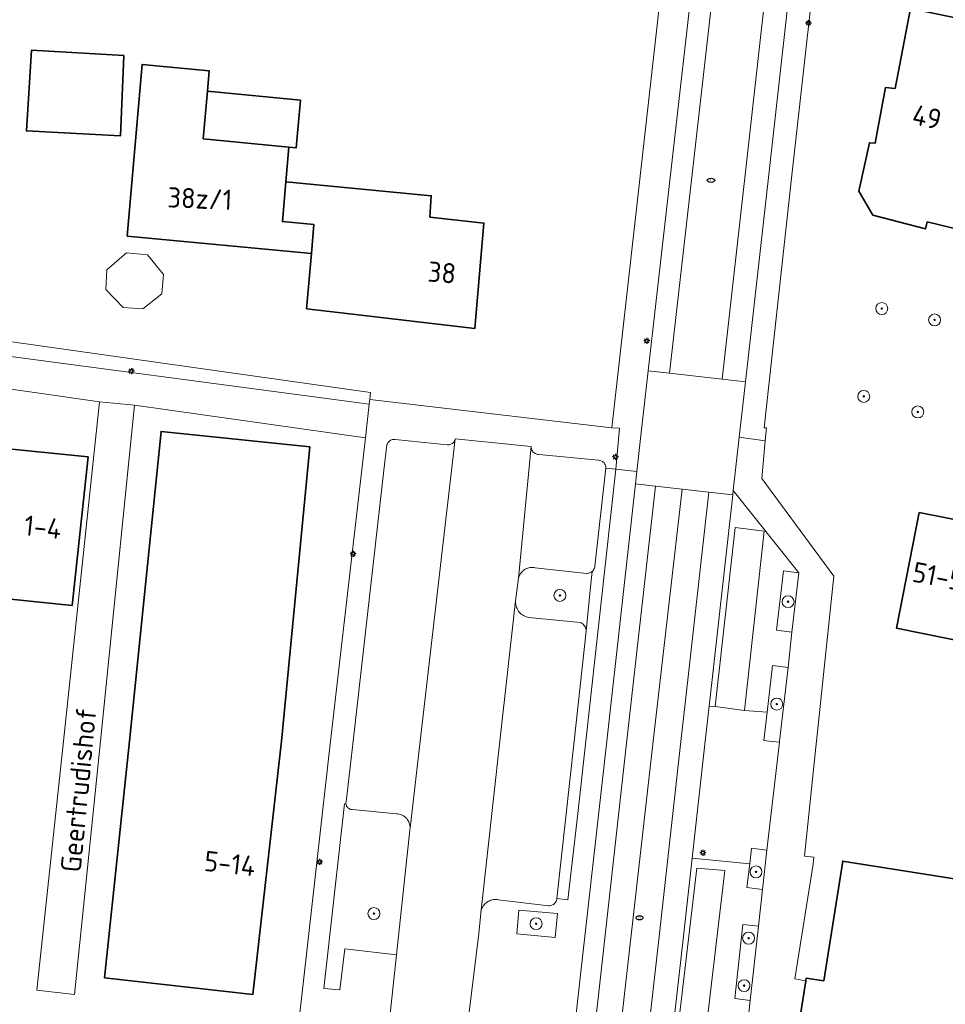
# Model space of a CAD drawing. Header units: metres. Extents: x 152610 to 160096, y 456114 to 462495.
# Tile 396 of 656: x 157683 to 157745, y 460482 to 460548. Entities that reach past the tile are written whole.
import ezdxf
from ezdxf.enums import TextEntityAlignment as Align

# ---------------------------------------------------------------- set-up
doc = ezdxf.new("R2010")
doc.units = ezdxf.units.M
doc.header["$LTSCALE"] = 0.5
doc.layers.get('0').update_dxf_attribs({"linetype": 'CONTINUOUS'})
for name, color, linetype, lineweight in [('B-PV-GR-BEPLANTING_CULTUUR_ROOS-GV', 251, 'CONTINUOUS', 18), ('B-PV-GR-BOOM-S', 251, 'CONTINUOUS', 25), ('B-PV-GR-HAAG-GV', 251, 'CONTINUOUS', 13), ('B-PV-IE-MEUBILAIR-S', 251, 'CONTINUOUS', 25), ('B-PV-OG-BEBOUWING-GV', 6, 'CONTINUOUS', 35), ('B-PV-OG-BEBOUWING-T18', 1, 'CONTINUOUS', 18), ('B-PV-OG-BEBOUWING_SCHUUR-GV', 251, 'CONTINUOUS', 18), ('B-PV-OG-TOPOGRAFIE-T18', 1, 'CONTINUOUS', 18), ('B-PV-VH-GESLOTENVERHARDING_ASFALT-GV', 251, 'CONTINUOUS', 18), ('B-PV-VH-ONVERHARD_ZAND-GV', 251, 'CONTINUOUS', 18), ('B-PV-VH-OPENVERHARDING_BETONSTRAATSTEEN-GV', 251, 'CONTINUOUS', 18), ('B-PV-VH-OPENVERHARDING_STRAATBAKSTEEN-GV', 251, 'CONTINUOUS', 18), ('B-PV-VH-OPENVERHARDING_TEGEL-GV', 251, 'CONTINUOUS', 18)]:
    doc.layers.add(name, color=color, linetype=linetype, lineweight=lineweight)
doc.styles.add('NLCS-ISO', font='NLCS-ISO.ttf')
doc.styles.add('NLCS-ISO-M750-T18', font='NLCS-ISO.ttf', dxfattribs={"height": 1.35})

# ---------------------------------------------------------------- blocks, each defined once
blk = doc.blocks.new('SIE-MEUBILAIR_PAAL_LICHTMAST-SO')
for points in [[(-0.62, 0), (-1, 0)], [(-0.71, 0.71), (-0.44, 0.44)], [(0, 1), (0, 0.62)], [(0.44, 0.44), (0.71, 0.71)], [(1, 0), (0.62, 0)], [(-0.71, -0.71), (-0.44, -0.44)], [(0, -0.62), (0, -1)], [(0.44, -0.44), (0.71, -0.71)]]:
    blk.add_lwpolyline(points)
blk.add_circle((0, 0), 0.5)
blk = doc.blocks.new('SIE-MEUBILAIR_PUT_RIOOLPUT-SO')
blk.add_ellipse((0, 0), major_axis=(1.25, 0), ratio=0.54)
at = {"style": 'NLCS-ISO'}
blk.add_text('ri', height=0.75, dxfattribs=at).set_placement((-0.04, 0.07), align=Align.MIDDLE_CENTER)
blk = doc.blocks.new('SGR-BOOM_GBKN-SO')
at = {"linetype": 'ByBlock', "lineweight": 18}
h = blk.add_hatch(color=0, dxfattribs=at)
h.dxf.hatch_style = 1
edge = h.paths.add_edge_path()
edge.add_arc((0, 0), 0.25, 0, 360)
at = {"color": 0, "linetype": 'ByBlock', "lineweight": 18}
for radius in [2, 0.25]:
    blk.add_circle((0, 0), radius, dxfattribs=at)
at = {"color": 0, "linetype": 'ByBlock', "lineweight": 18, "style": 'NLCS-ISO'}
blk.add_attdef('SOORT', (2.5, 0), '', height=1.5, dxfattribs=at)

msp = doc.modelspace()

# ---------------------------------------------------------------- linework, layer by layer
at = {"layer": 'B-PV-GR-BEPLANTING_CULTUUR_ROOS-GV', "flags": 128}
for points in [[(157717.618, 460511.591), (157717.531, 460511.599), (157717.444, 460511.598), (157717.358, 460511.59), (157717.273, 460511.574), (157717.189, 460511.549), (157717.108, 460511.518), (157717.03, 460511.479), (157716.957, 460511.433), (157716.887, 460511.38), (157716.823, 460511.321), (157716.765, 460511.257), (157716.713, 460511.188), (157716.667, 460511.114), (157716.628, 460511.036), (157716.597, 460510.955), (157716.573, 460510.871), (157716.557, 460510.786), (157716.549, 460510.699), (157716.379, 460509.373), (157716.377, 460509.292), (157716.382, 460509.2), (157716.395, 460509.108), (157716.415, 460509.018), (157716.444, 460508.93), (157716.48, 460508.845), (157716.523, 460508.763), (157716.573, 460508.686), (157716.63, 460508.613), (157716.692, 460508.545), (157716.761, 460508.482), (157716.834, 460508.426), (157716.912, 460508.377), (157716.994, 460508.334), (157717.08, 460508.299), (157717.168, 460508.271), (157717.258, 460508.251), (157720.721, 460507.918), (157720.772, 460507.89), (157720.833, 460507.848), (157720.889, 460507.801), (157720.94, 460507.747), (157720.984, 460507.688), (157721.022, 460507.625), (157721.053, 460507.558), (157721.076, 460507.488), (157721.092, 460507.415), (157721.1, 460507.342), (157721.391, 460510.291), (157721.493, 460511.329), (157721.49, 460511.327), (157721.438, 460511.288), (157721.38, 460511.255), (157721.319, 460511.229), (157721.255, 460511.211), (157721.189, 460511.201), (157721.123, 460511.198), (157717.69, 460511.579)], [(157705.051, 460495.793), (157704.953, 460495.804), (157703.559, 460483.477), (157704.642, 460483.374), (157704.973, 460486.122), (157708.413, 460485.708), (157709.311, 460494.038), (157709.32, 460494.095), (157709.327, 460494.18), (157709.326, 460494.266), (157709.317, 460494.352), (157709.3, 460494.436), (157709.275, 460494.519), (157709.243, 460494.598), (157709.203, 460494.675), (157709.157, 460494.747), (157709.104, 460494.815), (157709.045, 460494.878), (157708.98, 460494.934), (157708.911, 460494.985), (157708.837, 460495.029), (157708.759, 460495.066), (157708.678, 460495.095), (157708.595, 460495.117), (157708.51, 460495.131), (157708.424, 460495.137), (157705.493, 460495.418), (157705.475, 460495.418), (157705.416, 460495.423), (157705.358, 460495.437), (157705.303, 460495.457), (157705.251, 460495.486), (157705.203, 460495.521), (157705.16, 460495.562), (157705.124, 460495.608), (157705.093, 460495.659), (157705.071, 460495.713), (157705.055, 460495.771)], [(157719.17, 460488.468), (157716.602, 460488.702), (157716.462, 460487.111), (157719.026, 460486.885)]]:
    msp.add_lwpolyline(points, close=True, dxfattribs=at)
at = {"layer": 'B-PV-GR-HAAG-GV', "flags": 128}
for points in [[(157706.695, 460523.282), (157678.595, 460527.253), (157678.435, 460526.238), (157705.939, 460522.596), (157706.606, 460522.507), (157706.641, 460522.808)], [(157723.072, 460518.169), (157722.418, 460518.224), (157721.683, 460511.673), (157721.682, 460511.668), (157721.668, 460511.603), (157721.647, 460511.541), (157721.618, 460511.481), (157721.582, 460511.425), (157721.54, 460511.373), (157721.493, 460511.329), (157721.391, 460510.291), (157721.1, 460507.342), (157720.294, 460500), (157719.139, 460489.482), (157719.864, 460489.403), (157720.54, 460495.169), (157721.072, 460500)], [(157735.296, 460511.23), (157734.278, 460511.364), (157733.816, 460507.408), (157734.834, 460507.274)], [(157734.599, 460504.912), (157733.551, 460505.042), (157733.185, 460501.924), (157732.964, 460500.045), (157733.327, 460500), (157734.012, 460499.915), (157734.022, 460500)], [(157733.16, 460492.712), (157732.149, 460492.834), (157732.023, 460491.788), (157731.836, 460490.227), (157732.872, 460490.088)], [(157732.602, 460487.624), (157731.566, 460487.734), (157731.041, 460482.803), (157732.059, 460482.671)]]:
    msp.add_lwpolyline(points, close=True, dxfattribs=at)
at = {"layer": 'B-PV-OG-BEBOUWING-GV', "flags": 128}
for points in [[(157746.95, 460548.072), (157742.767, 460548.933), (157741.733, 460543.599), (157741.107, 460543.67), (157740.542, 460540.676), (157740.403, 460539.939), (157740.027, 460539.974), (157739.32, 460536.731), (157740.255, 460535.137), (157743.776, 460534.209), (157743.886, 460534.685), (157747.18, 460533.894), (157747.378, 460534.283), (157752.389, 460533.165), (157753.352, 460537.685), (157748.504, 460538.817), (157749.324, 460542.073), (157748.346, 460542.342), (157749.263, 460546.199), (157746.669, 460546.833)], [(157690.212, 460545.79), (157684.042, 460546.15), (157683.697, 460540.758), (157689.98, 460540.424)], [(157695.507, 460540.225), (157695.783, 460543.415), (157695.901, 460544.781), (157691.428, 460545.207), (157690.435, 460533.734), (157702.739, 460532.563), (157702.907, 460534.504), (157700.796, 460534.705), (157701.026, 460537.357), (157701.227, 460539.68)], [(157695.507, 460540.225), (157701.227, 460539.68), (157701.723, 460539.633), (157701.999, 460542.823), (157695.783, 460543.415)], [(157701.026, 460537.357), (157700.796, 460534.705), (157702.907, 460534.504), (157702.739, 460532.563), (157702.42, 460528.881), (157705.486, 460528.52), (157713.649, 460527.56), (157714.259, 460534.605), (157710.654, 460535.006), (157710.746, 460536.432)], [(157687.824, 460518.989), (157672.038, 460520.574), (157670.931, 460510.676), (157686.741, 460509.053)], [(157702.633, 460519.661), (157692.694, 460520.684), (157690.588, 460499.999), (157688.916, 460484.184), (157698.825, 460483.074), (157700.735, 460499.998)]]:
    msp.add_lwpolyline(points, close=True, dxfattribs=at)
for points in [[(157753.149, 460513.333), (157743.357, 460515.262), (157741.837, 460507.537), (157765.331, 460502.785)], [(157757.981, 460488.866), (157738.231, 460491.977), (157738.237, 460491.973), (157736.975, 460483.976), (157735.792, 460484.149), (157735.766, 460483.984), (157734.409, 460475.384), (157735.594, 460475.197), (157734.544, 460468.546), (157734.452, 460467.965), (157733.859, 460468.058), (157732.48, 460459.287), (157733.211, 460459.172), (157734.732, 460458.933), (157734.431, 460457.214), (157739.327, 460456.447), (157739.597, 460458.166), (157741.844, 460457.806), (157741.939, 460458.397), (157749.351, 460457.236)]]:
    msp.add_lwpolyline(points, dxfattribs=at)
at = {"layer": 'B-PV-OG-BEBOUWING_SCHUUR-GV', "flags": 128}
msp.add_lwpolyline([(157691.795, 460532.471), (157690.377, 460532.615), (157689.064, 460531.477), (157689.004, 460530.169), (157690.165, 460528.958), (157691.473, 460528.875), (157692.741, 460529.872), (157692.847, 460531.165)], close=True, dxfattribs=at)
at = {"layer": 'B-PV-VH-GESLOTENVERHARDING_ASFALT-GV', "flags": 128}
for points in [[(157723.255, 460479.571), (157725.583, 460500), (157727.502, 460516.836), (157725.722, 460517.035), (157723.797, 460499.851), (157722.024, 460484.03), (157718.007, 460448.053)], [(157724.439, 460473.355), (157725.99, 460487.143), (157726.574, 460492.358), (157727.45, 460500.179), (157727.711, 460502.513), (157729.292, 460516.635), (157727.502, 460516.836), (157725.583, 460500), (157723.255, 460479.571)]]:
    msp.add_lwpolyline(points, dxfattribs=at)
at = {"layer": 'B-PV-VH-ONVERHARD_ZAND-GV', "flags": 128}
for points in [[(157706.695, 460523.282), (157678.595, 460527.253), (157678.435, 460526.238), (157705.939, 460522.596), (157706.606, 460522.507), (157706.641, 460522.808)], [(157723.072, 460518.169), (157722.418, 460518.224), (157721.683, 460511.673), (157721.682, 460511.668), (157721.668, 460511.603), (157721.647, 460511.541), (157721.618, 460511.481), (157721.582, 460511.425), (157721.54, 460511.373), (157721.493, 460511.329), (157721.391, 460510.291), (157721.1, 460507.342), (157720.294, 460500), (157719.139, 460489.482), (157719.864, 460489.403), (157720.54, 460495.169), (157721.072, 460500)], [(157735.296, 460511.23), (157734.278, 460511.364), (157733.816, 460507.408), (157734.834, 460507.274)], [(157734.599, 460504.912), (157733.551, 460505.042), (157733.185, 460501.924), (157732.964, 460500.045), (157733.327, 460500), (157734.012, 460499.915), (157734.022, 460500)], [(157733.16, 460492.712), (157732.149, 460492.834), (157732.023, 460491.788), (157731.836, 460490.227), (157732.872, 460490.088)], [(157732.602, 460487.624), (157731.566, 460487.734), (157731.041, 460482.803), (157732.059, 460482.671)]]:
    msp.add_lwpolyline(points, close=True, dxfattribs=at)
at = {"layer": 'B-PV-VH-OPENVERHARDING_BETONSTRAATSTEEN-GV', "flags": 128}
for points in [[(157723.072, 460518.169), (157724.488, 460518.01), (157724.803, 460520.823), (157725.248, 460524.734), (157728.829, 460556.239), (157733.987, 460603.05), (157734.335, 460606.197), (157732.466, 460606.422), (157732.05, 460603.106), (157726.791, 460556.361), (157722.818, 460520.933), (157723.333, 460520.901)], [(157725.248, 460524.734), (157726.668, 460524.573), (157730.25, 460556.08), (157735.408, 460602.893), (157735.754, 460606.026), (157734.61, 460606.164), (157734.335, 460606.197), (157733.987, 460603.05), (157728.829, 460556.239)], [(157737.431, 460605.823), (157735.754, 460606.026), (157735.408, 460602.893), (157730.25, 460556.08), (157726.668, 460524.573), (157730.186, 460524.173), (157731.743, 460538.016), (157739.304, 460605.597)], [(157740.854, 460605.41), (157739.304, 460605.597), (157731.743, 460538.016), (157730.186, 460524.173), (157731.74, 460523.996), (157733.298, 460537.841), (157740.852, 460605.368)], [(157725.248, 460524.734), (157724.803, 460520.823), (157724.488, 460518.01), (157724.395, 460517.184), (157725.722, 460517.035), (157727.502, 460516.836), (157729.292, 460516.635), (157730.896, 460516.455), (157730.927, 460516.732), (157731.327, 460520.307), (157731.74, 460523.996), (157730.186, 460524.173), (157726.668, 460524.573)], [(157710.003, 460500), (157712.345, 460520.191), (157712.332, 460520.131), (157712.311, 460520.073), (157712.283, 460520.019), (157712.248, 460519.968), (157712.207, 460519.923), (157712.16, 460519.883), (157712.109, 460519.85), (157712.053, 460519.823), (157711.995, 460519.805), (157711.935, 460519.793), (157711.873, 460519.79), (157711.812, 460519.795), (157708.326, 460520.143), (157708.264, 460520.148), (157708.201, 460520.145), (157708.14, 460520.135), (157708.08, 460520.116), (157708.023, 460520.09), (157707.97, 460520.057), (157707.922, 460520.018), (157707.879, 460519.972), (157707.842, 460519.922), (157707.812, 460519.867), (157707.789, 460519.809), (157707.784, 460519.792), (157707.586, 460518.098), (157705.519, 460500), (157705.056, 460495.947), (157705.048, 460495.888), (157705.047, 460495.829), (157705.051, 460495.793), (157705.055, 460495.771), (157705.071, 460495.713), (157705.093, 460495.659), (157705.124, 460495.608), (157705.16, 460495.562), (157705.203, 460495.521), (157705.251, 460495.486), (157705.303, 460495.457), (157705.358, 460495.437), (157705.416, 460495.423), (157705.475, 460495.418), (157705.493, 460495.418), (157708.424, 460495.137), (157708.51, 460495.131), (157708.595, 460495.117), (157708.678, 460495.095), (157708.759, 460495.066), (157708.837, 460495.029), (157708.911, 460494.985), (157708.98, 460494.934), (157709.045, 460494.878), (157709.104, 460494.815), (157709.157, 460494.747), (157709.203, 460494.675), (157709.243, 460494.598), (157709.275, 460494.519), (157709.3, 460494.436), (157709.317, 460494.352), (157709.326, 460494.266), (157709.327, 460494.18)], [(157717.425, 460519.62), (157717.424, 460519.67), (157716.573, 460510.871), (157716.597, 460510.955), (157716.628, 460511.036), (157716.667, 460511.114), (157716.713, 460511.188), (157716.765, 460511.257), (157716.823, 460511.321), (157716.887, 460511.38), (157716.957, 460511.433), (157717.03, 460511.479), (157717.108, 460511.518), (157717.189, 460511.549), (157717.273, 460511.574), (157717.358, 460511.59), (157717.444, 460511.598), (157717.531, 460511.599), (157717.618, 460511.591), (157717.69, 460511.579), (157721.123, 460511.198), (157721.189, 460511.201), (157721.255, 460511.211), (157721.319, 460511.229), (157721.38, 460511.255), (157721.438, 460511.288), (157721.49, 460511.327), (157721.493, 460511.329), (157721.54, 460511.373), (157721.582, 460511.425), (157721.618, 460511.481), (157721.647, 460511.541), (157721.668, 460511.603), (157721.682, 460511.668), (157721.683, 460511.673), (157722.418, 460518.224), (157722.415, 460518.288), (157722.405, 460518.352), (157722.386, 460518.414), (157722.36, 460518.473), (157722.327, 460518.529), (157722.288, 460518.58), (157722.242, 460518.625), (157722.191, 460518.665), (157722.136, 460518.698), (157722.076, 460518.724), (157722.015, 460518.743), (157721.951, 460518.753), (157721.931, 460518.755), (157717.931, 460519.147), (157717.867, 460519.151), (157717.805, 460519.163), (157717.745, 460519.182), (157717.687, 460519.209), (157717.633, 460519.243), (157717.584, 460519.283), (157717.541, 460519.329), (157717.503, 460519.381), (157717.472, 460519.436), (157717.449, 460519.495), (157717.433, 460519.557)], [(157732.999, 460514.012), (157731.048, 460514.264), (157729.717, 460502.301), (157731.668, 460502.049)], [(157716.377, 460509.292), (157716.379, 460509.373), (157715.332, 460500), (157714.048, 460488.51), (157714.061, 460488.599), (157714.081, 460488.686), (157714.109, 460488.771), (157714.145, 460488.853), (157714.188, 460488.931), (157714.238, 460489.006), (157714.294, 460489.075), (157714.356, 460489.14), (157714.423, 460489.198), (157714.496, 460489.251), (157714.573, 460489.296), (157714.654, 460489.335), (157714.737, 460489.366), (157714.824, 460489.39), (157714.912, 460489.406), (157715.001, 460489.413), (157715.09, 460489.413), (157715.179, 460489.405), (157715.214, 460489.4), (157718.595, 460488.991), (157718.662, 460488.996), (157718.727, 460489.008), (157718.791, 460489.028), (157718.851, 460489.056), (157718.908, 460489.091), (157718.961, 460489.132), (157719.008, 460489.179), (157719.049, 460489.232), (157719.084, 460489.289), (157719.111, 460489.35), (157719.131, 460489.413), (157719.132, 460489.418), (157719.139, 460489.482), (157720.294, 460500), (157721.1, 460507.342), (157721.092, 460507.415), (157721.076, 460507.488), (157721.053, 460507.558), (157721.022, 460507.625), (157720.984, 460507.688), (157720.94, 460507.747), (157720.889, 460507.801), (157720.833, 460507.848), (157720.772, 460507.89), (157720.721, 460507.918), (157717.258, 460508.251), (157717.168, 460508.271), (157717.08, 460508.299), (157716.994, 460508.334), (157716.912, 460508.377), (157716.834, 460508.426), (157716.761, 460508.482), (157716.692, 460508.545), (157716.63, 460508.613), (157716.573, 460508.686), (157716.523, 460508.763), (157716.48, 460508.845), (157716.444, 460508.93), (157716.415, 460509.018), (157716.395, 460509.108), (157716.382, 460509.2)], [(157729.717, 460502.301), (157729.315, 460502.333), (157729.054, 460500), (157728.178, 460492.178), (157732.023, 460491.788), (157732.149, 460492.834), (157733.16, 460492.712), (157734.012, 460499.915), (157733.327, 460500), (157732.964, 460500.045), (157733.185, 460501.924), (157731.668, 460502.049)], [(157730.355, 460491.343), (157728.502, 460491.514), (157726.341, 460473.163), (157728.194, 460472.992), (157728.444, 460475.115)], [(157716.462, 460487.111), (157716.602, 460488.702), (157719.17, 460488.468), (157719.026, 460486.885)]]:
    msp.add_lwpolyline(points, close=True, dxfattribs=at)
for points in [[(157740.852, 460605.368), (157733.298, 460537.841), (157731.74, 460523.996), (157731.327, 460520.307), (157733.062, 460520.049), (157733.141, 460520.92), (157732.995, 460520.933), (157734.815, 460537.605), (157740.484, 460588.139)], [(157716.682, 460448.218), (157720.697, 460484.178), (157722.47, 460500), (157724.395, 460517.184), (157724.488, 460518.01), (157723.072, 460518.169), (157721.072, 460500), (157720.54, 460495.169), (157719.864, 460489.403), (157719.139, 460489.482), (157719.132, 460489.418), (157719.131, 460489.413), (157719.111, 460489.35), (157719.084, 460489.289), (157719.049, 460489.232), (157719.008, 460489.179), (157718.961, 460489.132), (157718.908, 460489.091), (157718.851, 460489.056), (157718.791, 460489.028), (157718.727, 460489.008), (157718.662, 460488.996), (157718.595, 460488.991), (157715.214, 460489.4), (157715.179, 460489.405), (157715.09, 460489.413), (157715.001, 460489.413), (157714.912, 460489.406), (157714.824, 460489.39), (157714.737, 460489.366), (157714.654, 460489.335), (157714.573, 460489.296), (157714.496, 460489.251), (157714.423, 460489.198), (157714.356, 460489.14), (157714.294, 460489.075), (157714.238, 460489.006), (157714.188, 460488.931), (157714.145, 460488.853), (157714.109, 460488.771), (157714.081, 460488.686), (157714.061, 460488.599), (157714.048, 460488.51), (157713.915, 460487.143), (157713.068, 460480.258)], [(157718.007, 460448.053), (157722.024, 460484.03), (157723.797, 460499.851), (157725.722, 460517.035), (157724.395, 460517.184), (157722.47, 460500), (157720.697, 460484.178), (157716.682, 460448.218)], [(157726.043, 460473.175), (157727.594, 460486.963), (157728.178, 460492.178), (157729.054, 460500), (157729.315, 460502.333), (157730.896, 460516.455), (157729.292, 460516.635), (157727.711, 460502.513), (157727.45, 460500.179), (157726.574, 460492.358), (157725.99, 460487.143), (157724.439, 460473.355)]]:
    msp.add_lwpolyline(points, dxfattribs=at)
at = {"layer": 'B-PV-VH-OPENVERHARDING_STRAATBAKSTEEN-GV', "flags": 128}
msp.add_lwpolyline([(157717.424, 460519.67), (157712.345, 460520.191), (157710.003, 460500), (157709.327, 460494.18), (157709.32, 460494.095), (157709.311, 460494.038), (157708.413, 460485.708), (157707.879, 460480.752), (157704.464, 460450.59), (157709.725, 460449.907), (157713.061, 460480.116), (157713.064, 460480.212), (157713.068, 460480.258), (157713.915, 460487.143), (157714.048, 460488.51), (157715.332, 460500), (157716.379, 460509.373), (157716.549, 460510.699), (157716.557, 460510.786), (157716.573, 460510.871)], close=True, dxfattribs=at)
at = {"layer": 'B-PV-VH-OPENVERHARDING_TEGEL-GV', "flags": 128}
for points in [[(157672.204, 460527.063), (157671.017, 460527.201), (157670.731, 460525.142), (157671.113, 460525.216), (157671.486, 460525.105), (157688.579, 460522.67), (157690.919, 460522.448), (157706.348, 460520.252), (157706.606, 460522.507), (157705.939, 460522.596), (157678.435, 460526.238)], [(157690.919, 460522.448), (157688.579, 460522.67), (157686.162, 460500), (157684.387, 460483.357), (157686.912, 460483.074), (157688.634, 460500)], [(157735.296, 460511.23), (157730.927, 460516.732), (157730.896, 460516.455), (157729.315, 460502.333), (157729.717, 460502.301), (157731.048, 460514.264), (157732.999, 460514.012), (157731.668, 460502.049), (157733.185, 460501.924), (157733.551, 460505.042), (157734.599, 460504.912), (157734.834, 460507.274), (157733.816, 460507.408), (157734.278, 460511.364)], [(157732.023, 460491.788), (157728.178, 460492.178), (157727.594, 460486.963), (157726.043, 460473.175), (157726.341, 460473.163), (157728.502, 460491.514), (157730.355, 460491.343), (157728.444, 460475.115), (157730.08, 460474.953), (157730.668, 460479.918), (157731.744, 460479.79), (157732.059, 460482.671), (157731.041, 460482.803), (157731.566, 460487.734), (157732.602, 460487.624), (157732.872, 460490.088), (157731.836, 460490.227)]]:
    msp.add_lwpolyline(points, close=True, dxfattribs=at)
for points in [[(157707.879, 460480.752), (157708.413, 460485.708), (157704.973, 460486.122), (157704.642, 460483.374), (157703.559, 460483.477), (157704.953, 460495.804), (157705.051, 460495.793), (157705.047, 460495.829), (157705.048, 460495.888), (157705.056, 460495.947), (157705.519, 460500), (157707.586, 460518.098), (157707.784, 460519.792), (157707.789, 460519.809), (157707.812, 460519.867), (157707.842, 460519.922), (157707.879, 460519.972), (157707.922, 460520.018), (157707.97, 460520.057), (157708.023, 460520.09), (157708.08, 460520.116), (157708.14, 460520.135), (157708.201, 460520.145), (157708.264, 460520.148), (157708.326, 460520.143), (157711.812, 460519.795), (157711.873, 460519.79), (157711.935, 460519.793), (157711.995, 460519.805), (157712.053, 460519.823), (157712.109, 460519.85), (157712.16, 460519.883), (157712.207, 460519.923), (157712.248, 460519.968), (157712.283, 460520.019), (157712.311, 460520.073), (157712.332, 460520.131), (157712.345, 460520.191), (157717.424, 460519.67), (157717.425, 460519.62), (157717.433, 460519.557), (157717.449, 460519.495), (157717.472, 460519.436), (157717.503, 460519.381), (157717.541, 460519.329), (157717.584, 460519.283), (157717.633, 460519.243), (157717.687, 460519.209), (157717.745, 460519.182), (157717.805, 460519.163), (157717.867, 460519.151), (157717.931, 460519.147), (157721.931, 460518.755), (157721.951, 460518.753), (157722.015, 460518.743), (157722.076, 460518.724), (157722.136, 460518.698), (157722.191, 460518.665), (157722.242, 460518.625), (157722.288, 460518.58), (157722.327, 460518.529), (157722.36, 460518.473), (157722.386, 460518.414), (157722.405, 460518.352), (157722.415, 460518.288), (157722.418, 460518.224), (157723.072, 460518.169), (157723.333, 460520.901), (157722.818, 460520.933), (157706.641, 460522.808), (157706.606, 460522.507), (157706.348, 460520.252), (157704.023, 460500), (157703.137, 460492.281), (157702.065, 460482.801), (157701.799, 460480.44)], [(157734.409, 460475.384), (157735.766, 460483.984), (157735.03, 460484.105), (157736.254, 460491.783), (157736.312, 460492.235), (157735.681, 460492.316), (157736.437, 460499.594), (157736.48, 460500), (157737.65, 460511.012), (157732.836, 460517.545), (157733.062, 460520.049), (157731.327, 460520.307), (157730.927, 460516.732), (157735.296, 460511.23), (157734.834, 460507.274), (157734.599, 460504.912), (157734.022, 460500), (157734.012, 460499.915), (157733.16, 460492.712), (157732.872, 460490.088), (157732.602, 460487.624), (157732.059, 460482.671), (157731.744, 460479.79)]]:
    msp.add_lwpolyline(points, dxfattribs=at)

# ---------------------------------------------------------------- block references
at = {"layer": 'B-PV-GR-BOOM-S', "xscale": 0.2, "yscale": 0.2, "zscale": 0.2}
for p in [(157740.848, 460528.893), (157744.376, 460528.134), (157739.648, 460523.026), (157743.256, 460521.988), (157719.346, 460509.728), (157734.585, 460509.306), (157733.833, 460502.466), (157732.445, 460491.258), (157706.917, 460488.476), (157717.751, 460487.794), (157731.951, 460486.832), (157731.643, 460483.658)]:
    msp.add_blockref('SGR-BOOM_GBKN-SO', p, dxfattribs=at)
at = {"layer": 'B-PV-IE-MEUBILAIR-S', "xscale": 0.2, "yscale": 0.2, "zscale": 0.2}
for name, p in [('SIE-MEUBILAIR_PAAL_LICHTMAST-SO', (157735.952, 460547.961)), ('SIE-MEUBILAIR_PUT_RIOOLPUT-SO', (157729.438, 460537.457)), ('SIE-MEUBILAIR_PAAL_LICHTMAST-SO', (157725.14, 460526.734)), ('SIE-MEUBILAIR_PAAL_LICHTMAST-SO', (157690.707, 460524.713)), ('SIE-MEUBILAIR_PAAL_LICHTMAST-SO', (157723.047, 460518.984)), ('SIE-MEUBILAIR_PAAL_LICHTMAST-SO', (157705.517, 460512.507)), ('SIE-MEUBILAIR_PAAL_LICHTMAST-SO', (157728.895, 460492.541)), ('SIE-MEUBILAIR_PAAL_LICHTMAST-SO', (157703.281, 460491.925)), ('SIE-MEUBILAIR_PUT_RIOOLPUT-SO', (157724.658, 460488.189))]:
    msp.add_blockref(name, p, dxfattribs=at)

# ---------------------------------------------------------------- texts
at = {"layer": 'B-PV-OG-BEBOUWING-T18', "style": 'NLCS-ISO-M750-T18'}
for s, rotation, p in [('49', 347.7, (157743.867, 460541.686)), ('38z/1', 357.6, (157695.286, 460536.241)), ('38', 355.1, (157711.463, 460531.298)), ('1-4', 353.8, (157684.797, 460514.292)), ('51-53', 348.9, (157745.05, 460510.917)), ('5-14', 353.6, (157697.296, 460491.816))]:
    msp.add_text(s, height=1.35, rotation=rotation, dxfattribs=at).set_placement(p, align=Align.MIDDLE)
at = {"layer": 'B-PV-OG-TOPOGRAFIE-T18', "style": 'NLCS-ISO-M750-T18'}
msp.add_text('Geertrudishof', height=1.35, rotation=84.4, dxfattribs=at).set_placement((157687.175, 460496.738), align=Align.MIDDLE)

doc.saveas('drawing.dxf')
